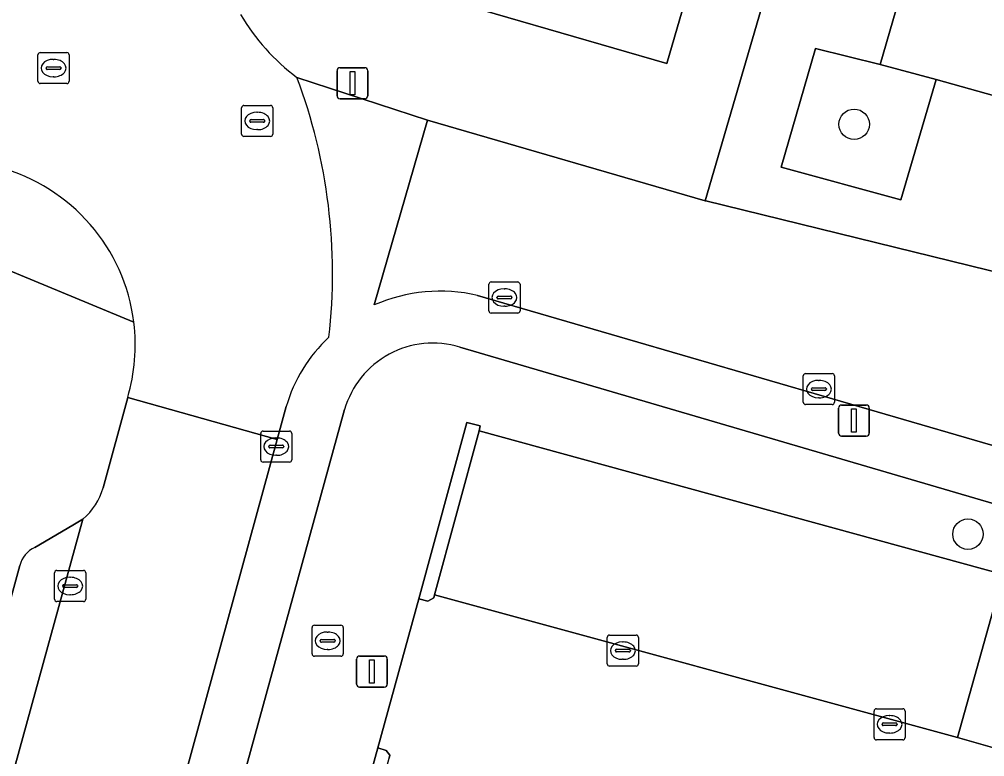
# Model space of a CAD drawing. Extents: x 159817 to 160765, y 380688 to 381638.
# Drawn here: x 160408.57 to 160439.6, y 381139.04 to 381162.76 of the extents above; entities that cross this region are included whole.
import ezdxf

# ---------------------------------------------------------------- set-up
doc = ezdxf.new("R2010")
doc.units = 0
for name, color, linetype in [('IMGEO_Berm_open', 7, 'Continuous'), ('IMGEO_Boom', 7, 'Continuous'), ('IMGEO_Groenvoorziening', 7, 'Continuous'), ('IMGEO_Kolk', 7, 'Continuous'), ('IMGEO_Lichtmast', 7, 'Continuous'), ('IMGEO_Parkeervlak_open', 7, 'Continuous'), ('IMGEO_Rijbaan_lokaal_open', 7, 'Continuous'), ('IMGEO_Rioolput', 7, 'Continuous'), ('IMGEO_Voetpad_open', 7, 'Continuous')]:
    doc.layers.add(name, color=color, linetype=linetype)

msp = doc.modelspace()

# ---------------------------------------------------------------- linework, layer by layer
at = {"layer": 'IMGEO_Berm_open'}
for points in [[(160423.354, 381149.521), (160423.382, 381149.682), (160422.953, 381149.786), (160421.411, 381144.113), (160421.697, 381144.048), (160421.895, 381144.145), (160421.909, 381144.246)], [(160420.456, 381138.991), (160420.479, 381139.089), (160420.357, 381139.239), (160420.089, 381139.322), (160418.531, 381133.658), (160418.936, 381133.568), (160419, 381133.707)]]:
    msp.add_lwpolyline(points, close=True, dxfattribs=at)
at = {"layer": 'IMGEO_Boom'}
for centre in [(160435.406, 381159.382), (160439.065, 381146.199)]:
    msp.add_circle(centre, 0.489, dxfattribs=at)
at = {"layer": 'IMGEO_Groenvoorziening'}
for points in [[(160423.911, 381168.099), (160422.563, 381163.31), (160429.379, 381161.333), (160431.532, 381168.714), (160429.765, 381169.218), (160429.028, 381166.638)], [(160438.038, 381160.822), (160436.244, 381161.308), (160434.164, 381161.819), (160433.064, 381158), (160436.911, 381156.947)]]:
    msp.add_lwpolyline(points, close=True, dxfattribs=at)
msp.add_lwpolyline([(160419.022, 381150.206), (160414.02, 381131.995), (160420.321, 381130.259), (160421.106, 381133.128), (160419, 381133.707), (160418.936, 381133.568), (160418.531, 381133.658), (160420.089, 381139.322), (160421.411, 381144.113), (160422.953, 381149.786), (160423.382, 381149.682), (160423.354, 381149.521), (160440.197, 381144.899), (160440.234, 381145.049), (160440.799, 381144.86), (160441.332, 381146.753), (160422.726, 381152.214)], dxfattribs=at)
msp.add_arc((160421.864, 381149.384), 2.958, 73.0506, 163.8751, dxfattribs=at)
at = {"layer": 'IMGEO_Kolk'}
for p, q in [((160423.662, 381153.383), (160423.662, 381154.235)), ((160423.737, 381154.309), (160424.589, 381154.309)), ((160424.663, 381154.235), (160424.663, 381153.383)), ((160423.964, 381153.852), (160424.362, 381153.852)), ((160424.15, 381154.089), (160424.175, 381154.089)), ((160423.921, 381153.803), (160423.921, 381153.815)), ((160424.359, 381153.766), (160423.961, 381153.766)), ((160424.405, 381153.815), (160424.405, 381153.803)), ((160424.589, 381153.309), (160423.737, 381153.309)), ((160424.173, 381153.529), (160424.148, 381153.529)), ((160433.771, 381150.439), (160433.771, 381151.291)), ((160433.846, 381151.365), (160434.698, 381151.365)), ((160434.259, 381151.145), (160434.284, 381151.145)), ((160434.772, 381151.291), (160434.772, 381150.439)), ((160434.03, 381150.859), (160434.03, 381150.871)), ((160434.468, 381150.822), (160434.07, 381150.822)), ((160434.073, 381150.908), (160434.471, 381150.908)), ((160434.514, 381150.871), (160434.514, 381150.859)), ((160434.282, 381150.585), (160434.257, 381150.585)), ((160434.698, 381150.365), (160433.846, 381150.365)), ((160416.401, 381149.514), (160417.253, 381149.514)), ((160416.326, 381148.588), (160416.326, 381149.44)), ((160416.814, 381149.294), (160416.839, 381149.294)), ((160417.327, 381149.44), (160417.327, 381148.588)), ((160416.585, 381149.008), (160416.585, 381149.02)), ((160417.023, 381148.971), (160416.625, 381148.971)), ((160416.628, 381149.057), (160417.026, 381149.057)), ((160417.069, 381149.02), (160417.069, 381149.008)), ((160416.837, 381148.734), (160416.812, 381148.734)), ((160417.253, 381148.514), (160416.401, 381148.514)), ((160409.701, 381144.104), (160409.701, 381144.956)), ((160409.776, 381145.03), (160410.628, 381145.03)), ((160410.702, 381144.956), (160410.702, 381144.104)), ((160410.003, 381144.573), (160410.401, 381144.573)), ((160410.189, 381144.81), (160410.214, 381144.81)), ((160409.96, 381144.524), (160409.96, 381144.536)), ((160410.398, 381144.487), (160410, 381144.487)), ((160410.212, 381144.25), (160410.187, 381144.25)), ((160410.444, 381144.536), (160410.444, 381144.524)), ((160410.628, 381144.03), (160409.776, 381144.03)), ((160427.469, 381142.026), (160427.469, 381142.878)), ((160427.544, 381142.952), (160428.396, 381142.952)), ((160427.957, 381142.732), (160427.982, 381142.732)), ((160428.47, 381142.878), (160428.47, 381142.026)), ((160427.728, 381142.446), (160427.728, 381142.458)), ((160428.166, 381142.409), (160427.768, 381142.409)), ((160427.771, 381142.495), (160428.169, 381142.495)), ((160428.212, 381142.458), (160428.212, 381142.446)), ((160427.98, 381142.172), (160427.955, 381142.172)), ((160428.396, 381141.952), (160427.544, 381141.952)), ((160436.044, 381139.656), (160436.044, 381140.508)), ((160436.119, 381140.582), (160436.971, 381140.582)), ((160437.045, 381140.508), (160437.045, 381139.656)), ((160436.532, 381140.362), (160436.557, 381140.362)), ((160436.303, 381140.076), (160436.303, 381140.088)), ((160436.741, 381140.039), (160436.343, 381140.039)), ((160436.346, 381140.125), (160436.744, 381140.125)), ((160436.787, 381140.088), (160436.787, 381140.076)), ((160436.971, 381139.582), (160436.119, 381139.582)), ((160436.555, 381139.802), (160436.53, 381139.802))]:
    msp.add_line(p, q, dxfattribs=at)
for points in [[(160423.662, 381153.383), (160423.662, 381154.235)], [(160423.737, 381154.309), (160424.589, 381154.309)], [(160424.663, 381154.235), (160424.663, 381153.383)], [(160424.589, 381153.309), (160423.737, 381153.309)], [(160433.771, 381150.439), (160433.771, 381151.291)], [(160433.846, 381151.365), (160434.698, 381151.365)], [(160434.772, 381151.291), (160434.772, 381150.439)], [(160434.698, 381150.365), (160433.846, 381150.365)], [(160416.401, 381149.514), (160417.253, 381149.514)], [(160416.326, 381148.588), (160416.326, 381149.44)], [(160417.327, 381149.44), (160417.327, 381148.588)], [(160417.253, 381148.514), (160416.401, 381148.514)], [(160409.701, 381144.104), (160409.701, 381144.956)], [(160409.776, 381145.03), (160410.628, 381145.03)], [(160410.702, 381144.956), (160410.702, 381144.104)], [(160410.628, 381144.03), (160409.776, 381144.03)], [(160427.469, 381142.026), (160427.469, 381142.878)], [(160427.544, 381142.952), (160428.396, 381142.952)], [(160428.47, 381142.878), (160428.47, 381142.026)], [(160428.396, 381141.952), (160427.544, 381141.952)], [(160436.044, 381139.656), (160436.044, 381140.508)], [(160436.119, 381140.582), (160436.971, 381140.582)], [(160437.045, 381140.508), (160437.045, 381139.656)], [(160436.971, 381139.582), (160436.119, 381139.582)]]:
    msp.add_lwpolyline(points, dxfattribs=at)
for centre, radius, start, end in [((160423.739, 381154.233), 0.0765, 91.552, 178.448), ((160423.739, 381154.233), 0.0765, 91.552, 178.448), ((160424.587, 381154.233), 0.0765, 1.552, 88.448), ((160424.587, 381154.233), 0.0765, 1.552, 88.448), ((160423.961, 381153.812), 0.0403, 85.8775, 175.7526), ((160424.366, 381153.814), 0.0386, 1.7309, 96.639), ((160423.958, 381153.802), 0.0366, 178.938, 274.7102), ((160424.362, 381153.809), 0.043, 264.8664, 352.4533), ((160423.739, 381153.385), 0.0765, 181.552, 268.448), ((160423.739, 381153.385), 0.0765, 181.552, 268.448), ((160424.587, 381153.385), 0.0765, 271.552, 358.448), ((160424.587, 381153.385), 0.0765, 271.552, 358.448), ((160433.848, 381151.289), 0.0765, 91.552, 178.448), ((160433.848, 381151.289), 0.0765, 91.552, 178.448), ((160434.696, 381151.289), 0.0765, 1.552, 88.448), ((160434.696, 381151.289), 0.0765, 1.552, 88.448), ((160434.07, 381150.868), 0.0403, 85.8775, 175.7526), ((160434.067, 381150.858), 0.0366, 178.938, 274.7102), ((160434.471, 381150.865), 0.043, 264.8664, 352.4533), ((160434.475, 381150.87), 0.0386, 1.7309, 96.639), ((160433.848, 381150.441), 0.0765, 181.552, 268.448), ((160433.848, 381150.441), 0.0765, 181.552, 268.448), ((160434.696, 381150.441), 0.0765, 271.552, 358.448), ((160434.696, 381150.441), 0.0765, 271.552, 358.448), ((160416.403, 381149.438), 0.0765, 91.552, 178.448), ((160416.403, 381149.438), 0.0765, 91.552, 178.448), ((160417.251, 381149.438), 0.0765, 1.552, 88.448), ((160417.251, 381149.438), 0.0765, 1.552, 88.448), ((160416.625, 381149.017), 0.0403, 85.8775, 175.7526), ((160416.622, 381149.007), 0.0366, 178.938, 274.7102), ((160417.026, 381149.014), 0.043, 264.8664, 352.4533), ((160417.03, 381149.019), 0.0386, 1.7309, 96.639), ((160416.403, 381148.59), 0.0765, 181.552, 268.448), ((160416.403, 381148.59), 0.0765, 181.552, 268.448), ((160417.251, 381148.59), 0.0765, 271.552, 358.448), ((160417.251, 381148.59), 0.0765, 271.552, 358.448), ((160409.778, 381144.954), 0.0765, 91.552, 178.448), ((160409.778, 381144.954), 0.0765, 91.552, 178.448), ((160410.626, 381144.954), 0.0765, 1.552, 88.448), ((160410.626, 381144.954), 0.0765, 1.552, 88.448), ((160410, 381144.533), 0.0403, 85.8775, 175.7526), ((160410.405, 381144.535), 0.0386, 1.7309, 96.639), ((160409.997, 381144.523), 0.0366, 178.938, 274.7102), ((160410.401, 381144.53), 0.043, 264.8664, 352.4533), ((160409.778, 381144.106), 0.0765, 181.552, 268.448), ((160409.778, 381144.106), 0.0765, 181.552, 268.448), ((160410.626, 381144.106), 0.0765, 271.552, 358.448), ((160410.626, 381144.106), 0.0765, 271.552, 358.448), ((160427.546, 381142.876), 0.0765, 91.552, 178.448), ((160427.546, 381142.876), 0.0765, 91.552, 178.448), ((160428.394, 381142.876), 0.0765, 1.552, 88.448), ((160428.394, 381142.876), 0.0765, 1.552, 88.448), ((160427.768, 381142.455), 0.0403, 85.8775, 175.7526), ((160427.765, 381142.445), 0.0366, 178.938, 274.7102), ((160428.169, 381142.452), 0.043, 264.8664, 352.4533), ((160428.173, 381142.457), 0.0386, 1.7309, 96.639), ((160427.546, 381142.028), 0.0765, 181.552, 268.448), ((160427.546, 381142.028), 0.0765, 181.552, 268.448), ((160428.394, 381142.028), 0.0765, 271.552, 358.448), ((160428.394, 381142.028), 0.0765, 271.552, 358.448), ((160436.121, 381140.506), 0.0765, 91.552, 178.448), ((160436.121, 381140.506), 0.0765, 91.552, 178.448), ((160436.969, 381140.506), 0.0765, 1.552, 88.448), ((160436.969, 381140.506), 0.0765, 1.552, 88.448), ((160436.343, 381140.085), 0.0403, 85.8775, 175.7526), ((160436.34, 381140.075), 0.0366, 178.938, 274.7102), ((160436.744, 381140.082), 0.043, 264.8664, 352.4533), ((160436.748, 381140.087), 0.0386, 1.7309, 96.639), ((160436.121, 381139.658), 0.0765, 181.552, 268.448), ((160436.121, 381139.658), 0.0765, 181.552, 268.448), ((160436.969, 381139.658), 0.0765, 271.552, 358.448), ((160436.969, 381139.658), 0.0765, 271.552, 358.448)]:
    msp.add_arc(centre, radius, start, end, dxfattribs=at)
for centre, major_axis, ratio, start_param, end_param in [((160424.149, 381153.809), (-0.387, 0.002), 0.722429, 4.712389, 7.853982), ((160424.174, 381153.809), (-0.39, 0.002), 0.717154, 1.570796, 4.712389), ((160434.258, 381150.865), (-0.387, 0.002), 0.722429, 4.712389, 7.853982), ((160434.283, 381150.865), (-0.39, 0.002), 0.717154, 1.570796, 4.712389), ((160416.813, 381149.014), (-0.387, 0.002), 0.722429, 4.712389, 7.853982), ((160416.838, 381149.014), (-0.39, 0.002), 0.717154, 1.570796, 4.712389), ((160410.188, 381144.53), (-0.387, 0.002), 0.722429, 4.712389, 7.853982), ((160410.213, 381144.53), (-0.39, 0.002), 0.717154, 1.570796, 4.712389), ((160427.956, 381142.452), (-0.387, 0.002), 0.722429, 4.712389, 7.853982), ((160427.981, 381142.452), (-0.39, 0.002), 0.717154, 1.570796, 4.712389), ((160436.531, 381140.082), (-0.387, 0.002), 0.722429, 4.712389, 7.853982), ((160436.556, 381140.082), (-0.39, 0.002), 0.717154, 1.570796, 4.712389)]:
    msp.add_ellipse(centre, major_axis=major_axis, ratio=ratio, start_param=start_param, end_param=end_param, dxfattribs=at)
at = {"layer": 'IMGEO_Lichtmast'}
for p, q in [((160418.781, 381160.301), (160418.781, 381161.101)), ((160418.781, 381161.101), (160418.781, 381160.301)), ((160418.881, 381161.201), (160419.671, 381161.201)), ((160419.671, 381161.201), (160418.881, 381161.201)), ((160419.771, 381161.101), (160419.771, 381160.301)), ((160419.771, 381160.301), (160419.771, 381161.101)), ((160419.671, 381160.201), (160418.881, 381160.201)), ((160418.881, 381160.201), (160419.671, 381160.201)), ((160434.902, 381149.45), (160434.902, 381150.25)), ((160434.902, 381150.25), (160434.902, 381149.45)), ((160435.002, 381150.35), (160435.792, 381150.35)), ((160435.792, 381150.35), (160435.002, 381150.35)), ((160435.892, 381150.25), (160435.892, 381149.45)), ((160435.892, 381149.45), (160435.892, 381150.25)), ((160435.792, 381149.35), (160435.002, 381149.35)), ((160435.002, 381149.35), (160435.792, 381149.35)), ((160419.405, 381141.377), (160419.405, 381142.177)), ((160419.405, 381142.177), (160419.405, 381141.377)), ((160419.505, 381142.277), (160420.295, 381142.277)), ((160420.295, 381142.277), (160419.505, 381142.277)), ((160420.395, 381142.177), (160420.395, 381141.377)), ((160420.395, 381141.377), (160420.395, 381142.177)), ((160420.295, 381141.277), (160419.505, 381141.277)), ((160419.505, 381141.277), (160420.295, 381141.277))]:
    msp.add_line(p, q, dxfattribs=at)
for points in [[(160419.201, 381161.076), (160419.351, 381161.076), (160419.351, 381160.326), (160419.201, 381160.326), (160419.201, 381161.076)], [(160435.322, 381150.225), (160435.472, 381150.225), (160435.472, 381149.475), (160435.322, 381149.475), (160435.322, 381150.225)], [(160419.825, 381142.152), (160419.975, 381142.152), (160419.975, 381141.402), (160419.825, 381141.402), (160419.825, 381142.152)]]:
    msp.add_lwpolyline(points, dxfattribs=at)
for centre, start, end in [((160418.881, 381161.101), 90, 180), ((160418.881, 381161.101), 90, 180), ((160419.671, 381161.101), 0, 90), ((160419.671, 381161.101), 360, 90), ((160418.881, 381160.301), 180, 270), ((160418.881, 381160.301), 180, 270), ((160419.671, 381160.301), 270, 0), ((160419.671, 381160.301), 270, 0), ((160435.002, 381150.25), 90, 180), ((160435.002, 381150.25), 90, 180), ((160435.792, 381150.25), 0, 90), ((160435.792, 381150.25), 360, 90), ((160435.002, 381149.45), 180, 270), ((160435.002, 381149.45), 180, 270), ((160435.792, 381149.45), 270, 0), ((160435.792, 381149.45), 270, 0), ((160419.505, 381142.177), 90, 180), ((160419.505, 381142.177), 90, 180), ((160420.295, 381142.177), 0, 90), ((160420.295, 381142.177), 360, 90), ((160419.505, 381141.377), 180, 270), ((160419.505, 381141.377), 180, 270), ((160420.295, 381141.377), 270, 0), ((160420.295, 381141.377), 270, 0)]:
    msp.add_arc(centre, 0.1, start, end, dxfattribs=at)
at = {"layer": 'IMGEO_Parkeervlak_open'}
for points in [[(160436.244, 381161.308), (160438.038, 381160.822), (160440.45, 381160.144), (160446.156, 381179.837), (160448.639, 381188.174), (160444.384, 381189.407)], [(160421.909, 381144.246), (160438.732, 381139.653), (160440.197, 381144.899), (160423.354, 381149.521)]]:
    msp.add_lwpolyline(points, close=True, dxfattribs=at)
for points in [[(160408.581, 381145.191), (160403.927, 381128.201), (160402.919, 381124.592), (160389.537, 381075.853), (160391.017, 381075.407), (160410.611, 381146.685)], [(160410.611, 381146.685), (160410.282, 381146.492), (160409.064, 381145.77)]]:
    msp.add_lwpolyline(points, dxfattribs=at)
msp.add_arc((160409.453, 381144.954), 0.904, 115.5097, 164.8208, dxfattribs=at)
at = {"layer": 'IMGEO_Rijbaan_lokaal_open'}
for points in [[(160421.685, 381159.51), (160419.978, 381153.571)], [(160430.618, 381156.923), (160421.685, 381159.51)], [(160450.057, 381152.144), (160430.636, 381156.918), (160430.618, 381156.923)], [(160423.297, 381153.876), (160441.56, 381148.553)], [(160411.683, 381130.26), (160412.312, 381132.643), (160416.86, 381149.246), (160412.051, 381150.594), (160411.259, 381147.687)], [(160412.051, 381150.594), (160416.86, 381149.246), (160417.149, 381150.3)], [(160410.611, 381146.685), (160391.017, 381075.407), (160396.163, 381073.967), (160396.736, 381074.846), (160403.537, 381099.497), (160411.718, 381129.23)], [(160421.909, 381144.246), (160421.895, 381144.145)], [(160438.732, 381139.653), (160421.909, 381144.246)], [(160421.411, 381144.113), (160420.089, 381139.322)], [(160421.697, 381144.048), (160421.411, 381144.113)], [(160421.895, 381144.145), (160421.697, 381144.048)], [(160440.078, 381139.271), (160438.732, 381139.653)], [(160420.089, 381139.322), (160420.357, 381139.239)], [(160420.357, 381139.239), (160420.479, 381139.089)], [(160420.479, 381139.089), (160420.456, 381138.991)]]:
    msp.add_lwpolyline(points, dxfattribs=at)
for centre, radius, start, end in [((160421.654, 381166.439), 6.937, 210.5625, 233.1391), ((160400.597, 381154.571), 18.039, 353.5076, 20.5028), ((160406.367, 381152.275), 5.927, 7.1495, 74.8288), ((160422.098, 381148.71), 5.304, 76.9371, 113.5638), ((160406.385, 381152.273), 5.909, 343.4942, 7.1941), ((160421.809, 381148.973), 4.845, 132.7505, 164.1061), ((160409.304, 381148.241), 2.032, 310.0303, 344.1877)]:
    msp.add_arc(centre, radius, start, end, dxfattribs=at)
at = {"layer": 'IMGEO_Rioolput'}
for p, q in [((160409.166, 381160.764), (160409.166, 381161.616)), ((160409.241, 381161.69), (160410.093, 381161.69)), ((160410.167, 381161.616), (160410.167, 381160.764)), ((160409.654, 381161.47), (160409.679, 381161.47)), ((160409.425, 381161.184), (160409.425, 381161.196)), ((160409.863, 381161.147), (160409.465, 381161.147)), ((160409.468, 381161.233), (160409.866, 381161.233)), ((160409.909, 381161.196), (160409.909, 381161.184)), ((160410.093, 381160.69), (160409.241, 381160.69)), ((160409.677, 381160.91), (160409.652, 381160.91)), ((160415.714, 381159.063), (160415.714, 381159.915)), ((160415.789, 381159.989), (160416.641, 381159.989)), ((160416.202, 381159.769), (160416.227, 381159.769)), ((160416.715, 381159.915), (160416.715, 381159.063)), ((160415.973, 381159.483), (160415.973, 381159.495)), ((160416.411, 381159.446), (160416.013, 381159.446)), ((160416.016, 381159.532), (160416.414, 381159.532)), ((160416.457, 381159.495), (160416.457, 381159.483)), ((160416.225, 381159.209), (160416.2, 381159.209)), ((160416.641, 381158.989), (160415.789, 381158.989)), ((160417.979, 381142.344), (160417.979, 381143.196)), ((160418.054, 381143.27), (160418.906, 381143.27)), ((160418.467, 381143.05), (160418.492, 381143.05)), ((160418.98, 381143.196), (160418.98, 381142.344)), ((160418.238, 381142.764), (160418.238, 381142.776)), ((160418.676, 381142.727), (160418.278, 381142.727)), ((160418.281, 381142.813), (160418.679, 381142.813)), ((160418.722, 381142.776), (160418.722, 381142.764)), ((160418.49, 381142.49), (160418.465, 381142.49)), ((160418.906, 381142.27), (160418.054, 381142.27))]:
    msp.add_line(p, q, dxfattribs=at)
for points in [[(160409.166, 381160.764), (160409.166, 381161.616)], [(160409.241, 381161.69), (160410.093, 381161.69)], [(160410.167, 381161.616), (160410.167, 381160.764)], [(160410.093, 381160.69), (160409.241, 381160.69)], [(160415.714, 381159.063), (160415.714, 381159.915)], [(160415.789, 381159.989), (160416.641, 381159.989)], [(160416.715, 381159.915), (160416.715, 381159.063)], [(160416.641, 381158.989), (160415.789, 381158.989)], [(160417.979, 381142.344), (160417.979, 381143.196)], [(160418.054, 381143.27), (160418.906, 381143.27)], [(160418.98, 381143.196), (160418.98, 381142.344)], [(160418.906, 381142.27), (160418.054, 381142.27)]]:
    msp.add_lwpolyline(points, dxfattribs=at)
for centre, radius, start, end in [((160409.243, 381161.614), 0.0765, 91.552, 178.448), ((160409.243, 381161.614), 0.0765, 91.552, 178.448), ((160410.091, 381161.614), 0.0765, 1.552, 88.448), ((160410.091, 381161.614), 0.0765, 1.552, 88.448), ((160409.465, 381161.193), 0.0403, 85.8775, 175.7526), ((160409.462, 381161.183), 0.0366, 178.938, 274.7102), ((160409.866, 381161.19), 0.043, 264.8664, 352.4533), ((160409.87, 381161.195), 0.0386, 1.7309, 96.639), ((160409.243, 381160.766), 0.0765, 181.552, 268.448), ((160409.243, 381160.766), 0.0765, 181.552, 268.448), ((160410.091, 381160.766), 0.0765, 271.552, 358.448), ((160410.091, 381160.766), 0.0765, 271.552, 358.448), ((160415.791, 381159.913), 0.0765, 91.552, 178.448), ((160415.791, 381159.913), 0.0765, 91.552, 178.448), ((160416.639, 381159.913), 0.0765, 1.552, 88.448), ((160416.639, 381159.913), 0.0765, 1.552, 88.448), ((160416.013, 381159.492), 0.0403, 85.8775, 175.7526), ((160416.01, 381159.482), 0.0366, 178.938, 274.7102), ((160416.414, 381159.489), 0.043, 264.8664, 352.4533), ((160416.418, 381159.494), 0.0386, 1.7309, 96.639), ((160415.791, 381159.065), 0.0765, 181.552, 268.448), ((160415.791, 381159.065), 0.0765, 181.552, 268.448), ((160416.639, 381159.065), 0.0765, 271.552, 358.448), ((160416.639, 381159.065), 0.0765, 271.552, 358.448), ((160418.056, 381143.194), 0.0765, 91.552, 178.448), ((160418.056, 381143.194), 0.0765, 91.552, 178.448), ((160418.904, 381143.194), 0.0765, 1.552, 88.448), ((160418.904, 381143.194), 0.0765, 1.552, 88.448), ((160418.278, 381142.773), 0.0403, 85.8775, 175.7526), ((160418.275, 381142.763), 0.0366, 178.938, 274.7102), ((160418.679, 381142.77), 0.043, 264.8664, 352.4533), ((160418.683, 381142.775), 0.0386, 1.7309, 96.639), ((160418.056, 381142.346), 0.0765, 181.552, 268.448), ((160418.056, 381142.346), 0.0765, 181.552, 268.448), ((160418.904, 381142.346), 0.0765, 271.552, 358.448), ((160418.904, 381142.346), 0.0765, 271.552, 358.448)]:
    msp.add_arc(centre, radius, start, end, dxfattribs=at)
for centre, major_axis, ratio, start_param, end_param in [((160409.653, 381161.19), (-0.387, 0.002), 0.722429, 4.712389, 7.853982), ((160409.678, 381161.19), (-0.39, 0.002), 0.717154, 1.570796, 4.712389), ((160416.201, 381159.489), (-0.387, 0.002), 0.722429, 4.712389, 7.853982), ((160416.226, 381159.489), (-0.39, 0.002), 0.717154, 1.570796, 4.712389), ((160418.466, 381142.77), (-0.387, 0.002), 0.722429, 4.712389, 7.853982), ((160418.491, 381142.77), (-0.39, 0.002), 0.717154, 1.570796, 4.712389)]:
    msp.add_ellipse(centre, major_axis=major_axis, ratio=ratio, start_param=start_param, end_param=end_param, dxfattribs=at)
at = {"layer": 'IMGEO_Voetpad_open'}
for points in [[(160417.493, 381160.889), (160421.685, 381159.51), (160430.618, 381156.923), (160433.861, 381168.049), (160431.532, 381168.714), (160429.379, 381161.333), (160422.563, 381163.31), (160423.911, 381168.099), (160433.345, 381201.136), (160437.138, 381200.053), (160437.464, 381201.195), (160437.252, 381201.413), (160437.307, 381201.818), (160437.934, 381201.555), (160442.333, 381204.902)], [(160342.299, 381175.418), (160345.496, 381172.978), (160407.146, 381155.127), (160412.248, 381153.013)], [(160421.685, 381159.51), (160417.493, 381160.889)], [(160419.978, 381153.571), (160421.685, 381159.51)], [(160412.248, 381153.013), (160407.146, 381155.127)], [(160441.56, 381148.553), (160423.297, 381153.876)], [(160422.726, 381152.214), (160441.332, 381146.753), (160440.799, 381144.86), (160440.234, 381145.049), (160440.197, 381144.899), (160438.732, 381139.653), (160440.078, 381139.271)], [(160411.259, 381147.687), (160412.051, 381150.594)], [(160417.149, 381150.3), (160416.86, 381149.246), (160412.312, 381132.643), (160411.683, 381130.26)], [(160413.053, 381127.887), (160416.369, 381126.977), (160417.01, 381129.305), (160419.845, 381128.521), (160430.496, 381125.575), (160430.963, 381127.327), (160420.321, 381130.259), (160414.02, 381131.995), (160419.022, 381150.206)], [(160409.064, 381145.77), (160410.282, 381146.492), (160410.611, 381146.685)], [(160402.919, 381124.592), (160403.927, 381128.201), (160408.581, 381145.191)]]:
    msp.add_lwpolyline(points, dxfattribs=at)
for points in [[(160493.535, 381198.272), (160493.349, 381198.276), (160478.626, 381198.594), (160478.612, 381196.12), (160458.658, 381196.573), (160458.689, 381199.024), (160444.02, 381199.341), (160444.034, 381199.967), (160442.255, 381198.614), (160442.752, 381198.405), (160439.903, 381188.428), (160442.271, 381187.737), (160437.835, 381172.402), (160435.52, 381173.081), (160434.066, 381167.99), (160433.861, 381168.049), (160430.618, 381156.923), (160430.636, 381156.918), (160450.057, 381152.144), (160456.63, 381150.554), (160458.476, 381150.116), (160478.153, 381145.295), (160478.424, 381145.229)], [(160475.327, 381150.131), (160456.341, 381154.771), (160451.648, 381155.901), (160451.066, 381156.054), (160450.959, 381156.208), (160446.216, 381157.374), (160440.565, 381158.772), (160440.286, 381158.844), (160440.079, 381158.862), (160440.45, 381160.144), (160438.038, 381160.822), (160436.911, 381156.947), (160433.064, 381158), (160434.164, 381161.819), (160436.244, 381161.308), (160444.384, 381189.407), (160446.078, 381195.278), (160457.138, 381195.032), (160462.173, 381194.94), (160462.377, 381195.081), (160463.004, 381195.079), (160467.91, 381194.975), (160488.085, 381194.577)]]:
    msp.add_lwpolyline(points, close=True, dxfattribs=at)
for centre, radius, start, end in [((160421.654, 381166.439), 6.937, 210.5625, 233.1391), ((160400.597, 381154.571), 18.039, 353.5076, 20.5028), ((160406.367, 381152.275), 5.927, 7.1495, 74.8288), ((160422.098, 381148.71), 5.304, 76.9371, 113.5638), ((160406.385, 381152.273), 5.909, 343.4942, 7.1941), ((160421.809, 381148.973), 4.845, 132.7505, 164.1061), ((160421.864, 381149.384), 2.958, 73.0506, 163.8751), ((160409.304, 381148.241), 2.032, 310.0303, 344.1877), ((160409.453, 381144.954), 0.904, 115.5097, 164.8208)]:
    msp.add_arc(centre, radius, start, end, dxfattribs=at)

doc.saveas('drawing.dxf')
